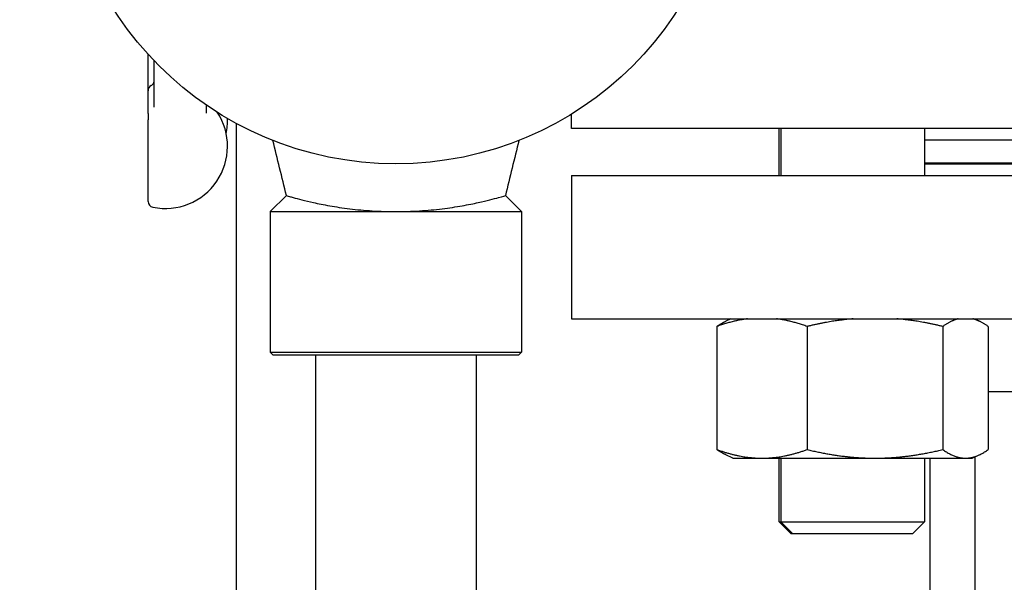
# Model space of a CAD drawing. Header units: inches. Extents: x 24 to 1128, y -69 to 748.
# Tile 340 of 656: x 467.22 to 472.36, y 680.41 to 683.35. Entities that reach past the tile are written whole.
import ezdxf

# ---------------------------------------------------------------- set-up
doc = ezdxf.new("R2010")
doc.units = ezdxf.units.IN
doc.header["$LTSCALE"] = 32
doc.header["$MEASUREMENT"] = 0
doc.layers.add('Dimension (ANSI)', color=7, linetype='Continuous', lineweight=25)
doc.layers.add('Visible (ANSI)', color=7, linetype='Continuous', lineweight=30)
doc.styles.add('Note Text (ANSI)', font='tahoma.ttf')
doc.dimstyles.new('SB Fraction-16 (ANSI)', dxfattribs={"dimscale": 32, "dimtxt": 0.125, "dimasz": 0.098425, "dimexe": 0.125, "dimexo": 0.0625, "dimgap": 0.031496, "dimtad": 0, "dimtih": 1, "dimtoh": 1, "dimdec": 4, "dimrnd": 1e-08, "dimzin": 0, "dimdsep": 46, "dimlunit": 5, "dimtxsty": 'Note Text (ANSI)', "dimcen": 0.09, "dimdle": 0.393701, "dimclrd": 256, "dimclre": 256, "dimclrt": 256, "dimadec": 0, "dimazin": 3, "dimtfac": 0.96, "dimtofl": 0, "dimtmove": 0, "dimatfit": 3, "dimfxl": 1, "dimfrac": 2, "dimtolj": 1, "dimtzin": 12, "dimlwd": -1, "dimlwe": -1, "dimarcsym": 0})

# ---------------------------------------------------------------- blocks, each defined once
blk = doc.blocks.new('*D18')
at = {"layer": 'Defpoints', "color": 0, "transparency": 16777216}
for p in [(480.2806, 692.6685), (328.4743, 544.6685), (480.2806, 544.6685)]:
    blk.add_point(p, dxfattribs=at)
at = {"layer": 'Dimension (ANSI)', "transparency": 16777216}
for p, q in [((478.2806, 692.6685), (324.4743, 692.6685)), ((328.4743, 689.5189), (328.4743, 626.7677)), ((328.4743, 547.8181), (328.4743, 620.5693)), ((478.2806, 544.6685), (324.4743, 544.6685))]:
    blk.add_line(p, q, dxfattribs=at)
for points in [[(327.9494, 689.5189), (328.9993, 689.5189), (328.4743, 692.6685)], [(327.9494, 547.8181), (328.9993, 547.8181), (328.4743, 544.6685)]]:
    blk.add_solid(points, dxfattribs=at)
at = {"layer": 'Dimension (ANSI)', "transparency": 16777216, "insert": (324.3723, 625.7599), "char_height": 4, "attachment_point": 1, "style": 'Note Text (ANSI)'}
blk.add_mtext('\\A1;148', dxfattribs=at)

msp = doc.modelspace()

# ---------------------------------------------------------------- linework, layer by layer
at = {"layer": 'Visible (ANSI)'}
for p, q in [((467.88627, 682.98011), (467.88627, 683.17109)), ((467.91752, 682.89427), (467.91752, 683.1376)), ((467.88627, 682.86212), (467.88627, 682.98011)), ((468.19002, 682.90596), (468.19002, 682.86257)), ((467.88627, 682.86212), (467.88627, 682.82823)), ((470.09877, 682.78279), (470.09877, 682.85796)), ((467.88627, 682.40173), (467.88627, 682.82823)), ((468.34877, 673.83215), (468.34877, 682.80885)), ((476.21877, 682.78279), (470.09877, 682.78279)), ((471.18394, 682.53779), (471.18394, 682.78279)), ((471.19278, 682.78279), (471.19278, 682.53779)), ((471.94278, 682.78279), (471.94278, 682.53779)), ((471.94278, 682.72279), (474.37476, 682.72279)), ((471.94278, 682.60279), (474.37476, 682.60279)), ((471.94278, 682.59779), (474.37476, 682.59779)), ((470.09877, 682.53779), (476.21877, 682.53779)), ((470.09877, 682.53779), (470.09877, 681.78779)), ((468.60898, 682.43211), (468.52502, 682.34815)), ((469.75357, 682.43211), (469.83752, 682.34815)), ((468.52502, 682.34815), (469.83752, 682.34815)), ((468.52502, 682.34815), (468.52502, 681.61378)), ((469.83752, 682.34815), (469.83752, 681.61378)), ((470.09877, 681.78779), (476.21877, 681.78779)), ((470.93206, 681.78779), (470.90591, 681.7756)), ((472.2035, 681.78779), (472.22965, 681.7756)), ((470.85884, 681.7477), (470.85884, 681.10388)), ((471.33026, 681.7477), (471.33026, 681.10388)), ((472.0392, 681.7477), (472.0392, 681.10388)), ((472.27672, 681.7477), (472.27672, 681.10388)), ((468.52502, 681.61378), (469.83752, 681.61378)), ((468.54065, 681.59815), (468.52502, 681.61378)), ((469.8219, 681.59815), (469.83752, 681.61378)), ((469.8219, 681.59815), (468.54065, 681.59815)), ((468.76127, 681.59815), (468.76127, 640.98303)), ((469.60127, 681.59815), (469.60127, 640.98303)), ((472.27672, 681.40779), (474.06828, 681.40779)), ((470.94278, 681.05879), (470.90591, 681.07598)), ((470.94278, 681.05879), (471.09455, 681.05879)), ((471.09455, 681.05879), (471.68473, 681.05879)), ((471.18394, 680.72529), (471.18394, 681.05879)), ((471.19278, 681.05879), (471.19278, 680.72529)), ((471.68473, 681.05879), (472.15796, 681.05879)), ((471.94278, 681.05879), (471.94278, 680.72529)), ((471.97127, 681.05879), (471.97127, 679.59154)), ((472.15796, 681.05879), (472.19278, 681.05879)), ((472.19278, 681.05879), (472.22965, 681.07598)), ((472.20877, 663.81654), (472.20877, 681.06625)), ((471.18394, 680.72529), (471.19278, 680.72529)), ((471.24644, 680.66279), (471.18394, 680.72529)), ((471.19278, 680.72529), (471.94278, 680.72529)), ((471.25528, 680.66279), (471.19278, 680.72529)), ((471.88028, 680.66279), (471.94278, 680.72529)), ((471.25528, 680.66279), (471.24644, 680.66279)), ((471.88028, 680.66279), (471.25528, 680.66279))]:
    msp.add_line(p, q, dxfattribs=at)
msp.add_circle((469.18127, 684.34815), 1.75, dxfattribs=at)
for centre, radius, start, end in [((467.91752, 682.98011), 0.03125, 120, 180), ((467.88627, 683.03424), 0.03125, 300, 329.41376), ((467.97627, 682.68954), 0.325, 258.46304, 33.2516), ((467.97627, 682.82236), 0.325, 348.2093, 2.34647), ((467.91752, 682.40173), 0.03125, 180, 258.46304)]:
    msp.add_arc(centre, radius, start, end, dxfattribs=at)
for points, knots in [([(467.91317, 683.01833), (467.91408, 683.01987), (467.91488, 683.02117), (467.91619, 683.02339), (467.91671, 683.02431), (467.91726, 683.02537), (467.91741, 683.02567), (467.91752, 683.02591)], [0.51351333, 0.51351333, 0.51351333, 0.51351333, 0.55704859, 0.55704859, 0.60058386, 0.60058386, 0.62260676, 0.62260676, 0.62260676, 0.62260676]), ([(468.62597, 682.42711), (468.63116, 682.4256), (468.63743, 682.42382), (468.66927, 682.41496), (468.70642, 682.40514), (468.77519, 682.38997), (468.80368, 682.38417), (468.86735, 682.373), (468.90254, 682.36763), (468.97746, 682.35852), (469.01729, 682.35478), (469.09876, 682.34975), (469.1404, 682.34847), (469.22214, 682.34847), (469.26379, 682.34975), (469.34526, 682.35478), (469.38508, 682.35852), (469.46, 682.36763), (469.49519, 682.373), (469.55887, 682.38417), (469.58736, 682.38997), (469.65612, 682.40514), (469.69327, 682.41496), (469.74199, 682.42852), (469.75357, 682.43211), (469.75357, 682.43211)], [0.3885394, 0.3885394, 0.3885394, 0.3885394, 0.5606588, 0.5606588, 1.1213177, 1.1213177, 1.4327287, 1.4327287, 1.7441397, 1.7441397, 2.0555507, 2.0555507, 2.3669617, 2.3669617, 2.6783727, 2.6783727, 2.9897837, 2.9897837, 3.3011947, 3.3011947, 3.6126057, 3.6126057, 4.1732646, 4.1732646, 4.7339234, 4.7339234, 4.7339234, 4.7339234])]:
    msp.add_open_spline(points, degree=3, knots=knots, dxfattribs=at)
for points in [[(468.60898, 682.43211), (468.58561, 682.52825), (468.56193, 682.62431), (468.53857, 682.72044)], [(469.82397, 682.72044), (469.80052, 682.62433), (469.77702, 682.52822), (469.75357, 682.43211)], [(468.60898, 682.43211), (468.60898, 682.43211), (468.61453, 682.43039), (468.62597, 682.42711)]]:
    msp.add_open_spline(points, degree=3, dxfattribs=at)
for points, weights in [([(471.0186, 681.78779), (470.94378, 681.77802), (470.85884, 681.7477)], [1.01693131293, 1.02520879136, 1]), ([(470.85884, 681.7477), (470.88339, 681.7651), (470.90591, 681.7756)], [1, 1.01430807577, 1.01782854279]), ([(471.33026, 681.7477), (471.24532, 681.77802), (471.1705, 681.78779)], [1, 1.02520879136, 1.01693131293]), ([(471.57052, 681.78779), (471.458, 681.77802), (471.33026, 681.7477)], [1.01693131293, 1.02520879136, 1]), ([(472.0392, 681.7477), (471.91147, 681.77802), (471.79895, 681.78779)], [1, 1.02520879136, 1.01693131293]), ([(472.1197, 681.78779), (472.082, 681.77802), (472.0392, 681.7477)], [1.01693131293, 1.02520879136, 1]), ([(472.27672, 681.7477), (472.23393, 681.77802), (472.19623, 681.78779)], [1, 1.02520879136, 1.01693131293]), ([(470.85884, 681.10388), (470.98516, 681.05879), (471.09455, 681.05879)], [1, 1.0379548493, 1]), ([(470.90591, 681.07598), (470.88339, 681.08648), (470.85884, 681.10388)], [1.01782854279, 1.01430807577, 1]), ([(471.09455, 681.05879), (471.20395, 681.05879), (471.33026, 681.10388)], [1, 1.0379548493, 1]), ([(471.33026, 681.10388), (471.52022, 681.05879), (471.68473, 681.05879)], [1, 1.0379548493, 1]), ([(471.68473, 681.05879), (471.84924, 681.05879), (472.0392, 681.10388)], [1, 1.0379548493, 1]), ([(472.0392, 681.10388), (472.10285, 681.05879), (472.15796, 681.05879)], [1, 1.0379548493, 1]), ([(472.15796, 681.05879), (472.21308, 681.05879), (472.27672, 681.10388)], [1, 1.0379548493, 1])]:
    msp.add_rational_spline(points, weights, degree=2, dxfattribs=at)

# ---------------------------------------------------------------- dimensions: what is measured, and where the dimension line sits
at = {"layer": 'Dimension (ANSI)'}
dim = msp.add_linear_dim(base=(328.47435, 544.66853), p1=(480.28063, 692.66853), p2=(480.28063, 544.66853), angle=90, dimstyle='SB Fraction-16 (ANSI)', override={"dimgap": 0.031496, "dimdec": 4, "dimtol": 0, "dimlim": 0, "dimtp": 0, "dimtm": 0, "dimtdec": 2, "dimatfit": 1}, dxfattribs=at)
dim.commit()
dim.dimension.update_dxf_attribs({"geometry": '*D18', "text_midpoint": (328.47435, 623.66853), "dimtype": 160})

doc.saveas('drawing.dxf')
